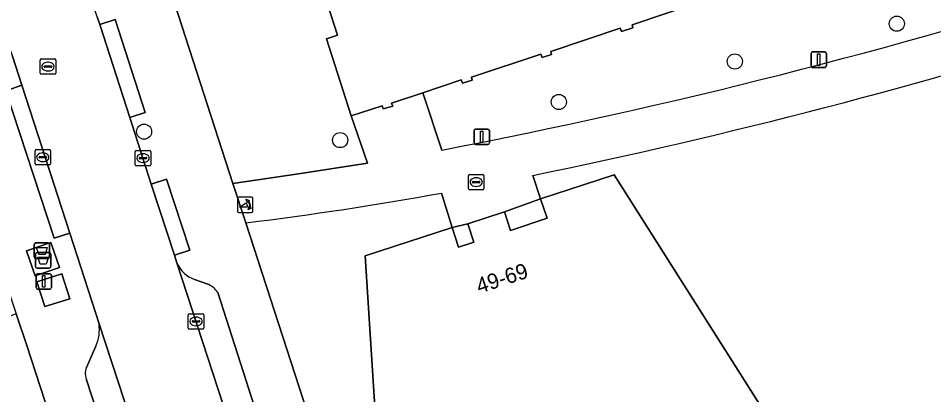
# Model space of a CAD drawing. Extents: x 159262 to 160143, y 383399 to 384319.
# Drawn here: x 159405 to 159464.1, y 383945.9 to 383970.3 of the extents above; entities that cross this region are included whole.
import ezdxf

# ---------------------------------------------------------------- set-up
doc = ezdxf.new("R2010")
doc.units = 0
for name, color, linetype in [('IMGEO_Afval_apart_plaats', 7, 'Continuous'), ('IMGEO_Boom', 7, 'Continuous'), ('IMGEO_Erf', 7, 'Continuous'), ('IMGEO_Groenvoorziening', 7, 'Continuous'), ('IMGEO_Kolk', 7, 'Continuous'), ('IMGEO_Lichtmast', 7, 'Continuous'), ('IMGEO_Pand', 7, 'Continuous'), ('IMGEO_Pand_nummerreeks', 7, 'Continuous'), ('IMGEO_Parkeervlak_open', 7, 'Continuous'), ('IMGEO_Poller', 7, 'Continuous'), ('IMGEO_Rijbaan_lokaal_gesloten', 7, 'Continuous'), ('IMGEO_Rioolput', 7, 'Continuous'), ('IMGEO_Voetpad_gesloten', 7, 'Continuous'), ('IMGEO_Voetpad_open', 7, 'Continuous')]:
    doc.layers.add(name, color=color, linetype=linetype)

msp = doc.modelspace()

# ---------------------------------------------------------------- linework, layer by layer
at = {"layer": 'IMGEO_Afval_apart_plaats'}
for p, q in [((159405.988, 383954.842), (159405.988, 383955.642)), ((159405.988, 383955.642), (159405.988, 383954.842)), ((159406.088, 383955.742), (159406.878, 383955.742)), ((159406.878, 383955.742), (159406.088, 383955.742)), ((159406.978, 383955.642), (159406.978, 383954.842)), ((159406.978, 383954.842), (159406.978, 383955.642)), ((159406.071, 383954.214), (159406.071, 383955.014)), ((159406.071, 383955.014), (159406.071, 383954.214)), ((159406.878, 383954.742), (159406.088, 383954.742)), ((159406.088, 383954.742), (159406.878, 383954.742)), ((159406.171, 383955.114), (159406.961, 383955.114)), ((159406.961, 383955.114), (159406.171, 383955.114)), ((159407.061, 383955.014), (159407.061, 383954.214)), ((159407.061, 383954.214), (159407.061, 383955.014)), ((159406.961, 383954.114), (159406.171, 383954.114)), ((159406.171, 383954.114), (159406.961, 383954.114))]:
    msp.add_line(p, q, dxfattribs=at)
for points in [[(159406.131, 383955.456), (159406.835, 383955.456), (159406.686, 383954.986), (159406.28, 383954.986), (159406.131, 383955.456)], [(159406.214, 383954.828), (159406.918, 383954.828), (159406.769, 383954.358), (159406.363, 383954.358), (159406.214, 383954.828)]]:
    msp.add_lwpolyline(points, dxfattribs=at)
for centre, start, end in [((159406.088, 383955.642), 90, 180), ((159406.088, 383955.642), 90, 180), ((159406.878, 383955.642), 0, 90), ((159406.878, 383955.642), 360, 90), ((159406.088, 383954.842), 180, 270), ((159406.088, 383954.842), 180, 270), ((159406.171, 383955.014), 90, 180), ((159406.171, 383955.014), 90, 180), ((159406.878, 383954.842), 270, 0), ((159406.878, 383954.842), 270, 0), ((159406.961, 383955.014), 0, 90), ((159406.961, 383955.014), 360, 90), ((159406.171, 383954.214), 180, 270), ((159406.171, 383954.214), 180, 270), ((159406.961, 383954.214), 270, 0), ((159406.961, 383954.214), 270, 0)]:
    msp.add_arc(centre, 0.1, start, end, dxfattribs=at)
at = {"layer": 'IMGEO_Boom'}
for centre in [(159461.756, 383969.935), (159451.284, 383967.492), (159439.905, 383964.868), (159413.092, 383962.947), (159425.771, 383962.4)]:
    msp.add_circle(centre, 0.489, dxfattribs=at)
at = {"layer": 'IMGEO_Erf'}
msp.add_lwpolyline([(159418.825, 383959.585), (159423.084, 383960.212), (159427.54, 383960.909), (159426.489, 383963.963), (159424.887, 383968.961), (159425.596, 383969.188), (159423.771, 383974.883), (159414.849, 383971.961)], close=True, dxfattribs=at)
at = {"layer": 'IMGEO_Groenvoorziening'}
for points in [[(159449.122, 383971.369), (159444.646, 383969.86), (159444.699, 383969.663), (159443.963, 383969.423), (159443.867, 383969.637), (159439.377, 383968.139), (159439.431, 383967.949), (159438.821, 383967.751), (159438.733, 383967.967), (159434.267, 383966.469), (159434.294, 383966.273), (159433.682, 383966.088), (159433.59, 383966.296), (159431.12, 383965.471), (159432.336, 383961.757)], [(159438.22, 383960.114), (159438.723, 383958.602), (159443.483, 383960.149), (159452.879, 383945.314), (159454.605, 383942.62)], [(159428.696, 383934.2), (159428.503, 383937.367), (159427.378, 383954.915), (159432.999, 383956.747), (159432.311, 383958.97)], [(159419.676, 383957.043), (159427.092, 383934.159), (159428.022, 383931.249)]]:
    msp.add_lwpolyline(points, dxfattribs=at)
msp.add_lwpolyline([(159409.676, 383936.304), (159405.496, 383949.17), (159404.828, 383951.157), (159398.47, 383948.732), (159400.908, 383942.292), (159403.997, 383934.167)], close=True, dxfattribs=at)
for centre, radius, start, end in [((159361.701, 384330.59), 375.535, 280.84144, 287.69069), ((159363.187, 384324.991), 372.512, 281.6203, 287.58626), ((159391.611, 384183.446), 228.136, 277.06634, 280.2767)]:
    msp.add_arc(centre, radius, start, end, dxfattribs=at)
at = {"layer": 'IMGEO_Kolk'}
for p, q in [((159406.116, 383961.79), (159406.968, 383961.79)), ((159406.041, 383960.864), (159406.041, 383961.716)), ((159406.3, 383961.284), (159406.3, 383961.296)), ((159406.738, 383961.247), (159406.34, 383961.247)), ((159406.343, 383961.333), (159406.741, 383961.333)), ((159406.529, 383961.57), (159406.554, 383961.57)), ((159406.784, 383961.296), (159406.784, 383961.284)), ((159407.042, 383961.716), (159407.042, 383960.864)), ((159412.521, 383960.809), (159412.521, 383961.661)), ((159412.596, 383961.735), (159413.448, 383961.735)), ((159412.78, 383961.229), (159412.78, 383961.241)), ((159413.218, 383961.192), (159412.82, 383961.192)), ((159412.823, 383961.278), (159413.221, 383961.278)), ((159413.009, 383961.515), (159413.034, 383961.515)), ((159413.264, 383961.241), (159413.264, 383961.229)), ((159413.522, 383961.661), (159413.522, 383960.809)), ((159406.968, 383960.79), (159406.116, 383960.79)), ((159406.552, 383961.01), (159406.527, 383961.01)), ((159413.448, 383960.735), (159412.596, 383960.735)), ((159413.032, 383960.955), (159413.007, 383960.955)), ((159434.063, 383959.256), (159434.063, 383960.108)), ((159434.138, 383960.182), (159434.99, 383960.182)), ((159435.064, 383960.108), (159435.064, 383959.256)), ((159434.322, 383959.676), (159434.322, 383959.688)), ((159434.76, 383959.639), (159434.362, 383959.639)), ((159434.365, 383959.725), (159434.763, 383959.725)), ((159434.574, 383959.402), (159434.549, 383959.402)), ((159434.551, 383959.962), (159434.576, 383959.962)), ((159434.806, 383959.688), (159434.806, 383959.676)), ((159434.99, 383959.182), (159434.138, 383959.182)), ((159416.024, 383951.159), (159416.876, 383951.159)), ((159415.949, 383950.233), (159415.949, 383951.085)), ((159416.208, 383950.653), (159416.208, 383950.665)), ((159416.646, 383950.616), (159416.248, 383950.616)), ((159416.251, 383950.702), (159416.649, 383950.702)), ((159416.437, 383950.939), (159416.462, 383950.939)), ((159416.692, 383950.665), (159416.692, 383950.653)), ((159416.95, 383951.085), (159416.95, 383950.233)), ((159416.876, 383950.159), (159416.024, 383950.159)), ((159416.46, 383950.379), (159416.435, 383950.379))]:
    msp.add_line(p, q, dxfattribs=at)
for points in [[(159406.116, 383961.79), (159406.968, 383961.79)], [(159406.041, 383960.864), (159406.041, 383961.716)], [(159407.042, 383961.716), (159407.042, 383960.864)], [(159412.521, 383960.809), (159412.521, 383961.661)], [(159412.596, 383961.735), (159413.448, 383961.735)], [(159413.522, 383961.661), (159413.522, 383960.809)], [(159406.968, 383960.79), (159406.116, 383960.79)], [(159413.448, 383960.735), (159412.596, 383960.735)], [(159434.063, 383959.256), (159434.063, 383960.108)], [(159434.138, 383960.182), (159434.99, 383960.182)], [(159435.064, 383960.108), (159435.064, 383959.256)], [(159434.99, 383959.182), (159434.138, 383959.182)], [(159416.024, 383951.159), (159416.876, 383951.159)], [(159415.949, 383950.233), (159415.949, 383951.085)], [(159416.95, 383951.085), (159416.95, 383950.233)], [(159416.876, 383950.159), (159416.024, 383950.159)]]:
    msp.add_lwpolyline(points, dxfattribs=at)
for centre, radius, start, end in [((159406.118, 383961.714), 0.0765, 91.55205, 178.44795), ((159406.118, 383961.714), 0.0765, 91.55205, 178.44795), ((159406.966, 383961.714), 0.0765, 1.55205, 88.44795), ((159406.966, 383961.714), 0.0765, 1.55205, 88.44795), ((159406.34, 383961.293), 0.0403, 85.87752, 175.75265), ((159406.337, 383961.283), 0.0366, 178.93798, 274.71019), ((159406.741, 383961.29), 0.043, 264.86636, 352.45326), ((159406.745, 383961.295), 0.0386, 1.73085, 96.63898), ((159412.598, 383961.659), 0.0765, 91.55205, 178.44795), ((159412.598, 383961.659), 0.0765, 91.55205, 178.44795), ((159412.82, 383961.238), 0.0403, 85.87752, 175.75265), ((159412.817, 383961.228), 0.0366, 178.93798, 274.71019), ((159413.221, 383961.235), 0.043, 264.86636, 352.45326), ((159413.225, 383961.24), 0.0386, 1.73085, 96.63898), ((159413.446, 383961.659), 0.0765, 1.55205, 88.44795), ((159413.446, 383961.659), 0.0765, 1.55205, 88.44795), ((159406.118, 383960.866), 0.0765, 181.55205, 268.44795), ((159406.118, 383960.866), 0.0765, 181.55205, 268.44795), ((159406.966, 383960.866), 0.0765, 271.55205, 358.44795), ((159406.966, 383960.866), 0.0765, 271.55205, 358.44795), ((159412.598, 383960.811), 0.0765, 181.55205, 268.44795), ((159412.598, 383960.811), 0.0765, 181.55205, 268.44795), ((159413.446, 383960.811), 0.0765, 271.55205, 358.44795), ((159413.446, 383960.811), 0.0765, 271.55205, 358.44795), ((159434.14, 383960.106), 0.0765, 91.55205, 178.44795), ((159434.14, 383960.106), 0.0765, 91.55205, 178.44795), ((159434.988, 383960.106), 0.0765, 1.55205, 88.44795), ((159434.988, 383960.106), 0.0765, 1.55205, 88.44795), ((159434.362, 383959.685), 0.0403, 85.87752, 175.75265), ((159434.359, 383959.675), 0.0366, 178.93798, 274.71019), ((159434.763, 383959.682), 0.043, 264.86636, 352.45326), ((159434.767, 383959.687), 0.0386, 1.73085, 96.63898), ((159434.14, 383959.258), 0.0765, 181.55205, 268.44795), ((159434.14, 383959.258), 0.0765, 181.55205, 268.44795), ((159434.988, 383959.258), 0.0765, 271.55205, 358.44795), ((159434.988, 383959.258), 0.0765, 271.55205, 358.44795), ((159416.026, 383951.083), 0.0765, 91.55205, 178.44795), ((159416.026, 383951.083), 0.0765, 91.55205, 178.44795), ((159416.874, 383951.083), 0.0765, 1.55205, 88.44795), ((159416.874, 383951.083), 0.0765, 1.55205, 88.44795), ((159416.248, 383950.662), 0.0403, 85.87752, 175.75265), ((159416.245, 383950.652), 0.0366, 178.93798, 274.71019), ((159416.649, 383950.659), 0.043, 264.86636, 352.45326), ((159416.653, 383950.664), 0.0386, 1.73085, 96.63898), ((159416.026, 383950.235), 0.0765, 181.55205, 268.44795), ((159416.026, 383950.235), 0.0765, 181.55205, 268.44795), ((159416.874, 383950.235), 0.0765, 271.55205, 358.44795), ((159416.874, 383950.235), 0.0765, 271.55205, 358.44795)]:
    msp.add_arc(centre, radius, start, end, dxfattribs=at)
for centre, major_axis, ratio, start_param, end_param in [((159406.528, 383961.29), (-0.387, 0.002), 0.722429, 4.712389, 7.853982), ((159406.553, 383961.29), (-0.39, 0.002), 0.717154, 1.570796, 4.712389), ((159413.008, 383961.235), (-0.387, 0.002), 0.722429, 4.712389, 7.853982), ((159413.033, 383961.235), (-0.39, 0.002), 0.717154, 1.570796, 4.712389), ((159434.55, 383959.682), (-0.387, 0.002), 0.722429, 4.712389, 7.853982), ((159434.575, 383959.682), (-0.39, 0.002), 0.717154, 1.570796, 4.712389), ((159416.436, 383950.659), (-0.387, 0.002), 0.722429, 4.712389, 7.853982), ((159416.461, 383950.659), (-0.39, 0.002), 0.717154, 1.570796, 4.712389)]:
    msp.add_ellipse(centre, major_axis=major_axis, ratio=ratio, start_param=start_param, end_param=end_param, dxfattribs=at)
at = {"layer": 'IMGEO_Lichtmast'}
for p, q in [((159456.214, 383967.211), (159456.214, 383968.011)), ((159456.214, 383968.011), (159456.214, 383967.211)), ((159456.314, 383968.111), (159457.104, 383968.111)), ((159457.104, 383968.111), (159456.314, 383968.111)), ((159457.204, 383968.011), (159457.204, 383967.211)), ((159457.204, 383967.211), (159457.204, 383968.011)), ((159457.104, 383967.111), (159456.314, 383967.111)), ((159456.314, 383967.111), (159457.104, 383967.111)), ((159434.428, 383962.213), (159434.428, 383963.013)), ((159434.428, 383963.013), (159434.428, 383962.213)), ((159434.528, 383963.113), (159435.318, 383963.113)), ((159435.318, 383963.113), (159434.528, 383963.113)), ((159435.418, 383963.013), (159435.418, 383962.213)), ((159435.418, 383962.213), (159435.418, 383963.013)), ((159435.318, 383962.113), (159434.528, 383962.113)), ((159434.528, 383962.113), (159435.318, 383962.113)), ((159406.105, 383952.851), (159406.105, 383953.651)), ((159406.105, 383953.651), (159406.105, 383952.851)), ((159406.205, 383953.751), (159406.995, 383953.751)), ((159406.995, 383953.751), (159406.205, 383953.751)), ((159407.095, 383953.651), (159407.095, 383952.851)), ((159407.095, 383952.851), (159407.095, 383953.651)), ((159406.995, 383952.751), (159406.205, 383952.751)), ((159406.205, 383952.751), (159406.995, 383952.751))]:
    msp.add_line(p, q, dxfattribs=at)
for points in [[(159456.634, 383967.986), (159456.784, 383967.986), (159456.784, 383967.236), (159456.634, 383967.236), (159456.634, 383967.986)], [(159434.848, 383962.988), (159434.998, 383962.988), (159434.998, 383962.238), (159434.848, 383962.238), (159434.848, 383962.988)], [(159406.525, 383953.626), (159406.675, 383953.626), (159406.675, 383952.876), (159406.525, 383952.876), (159406.525, 383953.626)]]:
    msp.add_lwpolyline(points, dxfattribs=at)
for centre, start, end in [((159456.314, 383968.011), 90, 180), ((159456.314, 383968.011), 90, 180), ((159457.104, 383968.011), 0, 90), ((159457.104, 383968.011), 360, 90), ((159456.314, 383967.211), 180, 270), ((159456.314, 383967.211), 180, 270), ((159457.104, 383967.211), 270, 0), ((159457.104, 383967.211), 270, 0), ((159434.528, 383963.013), 90, 180), ((159434.528, 383963.013), 90, 180), ((159435.318, 383963.013), 0, 90), ((159435.318, 383963.013), 360, 90), ((159434.528, 383962.213), 180, 270), ((159434.528, 383962.213), 180, 270), ((159435.318, 383962.213), 270, 0), ((159435.318, 383962.213), 270, 0), ((159406.205, 383953.651), 90, 180), ((159406.205, 383953.651), 90, 180), ((159406.995, 383953.651), 0, 90), ((159406.995, 383953.651), 360, 90), ((159406.205, 383952.851), 180, 270), ((159406.205, 383952.851), 180, 270), ((159406.995, 383952.851), 270, 0), ((159406.995, 383952.851), 270, 0)]:
    msp.add_arc(centre, 0.1, start, end, dxfattribs=at)
at = {"layer": 'IMGEO_Pand'}
msp.add_lwpolyline([(159423.771, 383974.883), (159425.596, 383969.188), (159424.887, 383968.961), (159426.489, 383963.963), (159428.476, 383964.622), (159428.538, 383964.43), (159429.163, 383964.6), (159429.091, 383964.794), (159431.12, 383965.471), (159433.59, 383966.296), (159433.682, 383966.088), (159434.294, 383966.273), (159434.267, 383966.469), (159438.733, 383967.967), (159438.821, 383967.751), (159439.431, 383967.949), (159439.377, 383968.139), (159443.867, 383969.637), (159443.963, 383969.423), (159444.699, 383969.663), (159444.646, 383969.86), (159449.122, 383971.369)], dxfattribs=at)
msp.add_lwpolyline([(159434.023, 383956.988), (159434.414, 383955.789), (159433.416, 383955.464), (159432.999, 383956.747), (159427.378, 383954.915), (159428.503, 383937.367), (159435.836, 383939.795), (159435.457, 383940.9), (159445.112, 383944.125), (159445.479, 383942.922), (159452.879, 383945.314), (159443.483, 383960.149), (159438.723, 383958.602), (159439.145, 383957.342), (159436.789, 383956.552), (159436.387, 383957.751)], close=True, dxfattribs=at)
at = {"layer": 'IMGEO_Parkeervlak_open'}
for points in [[(159415.217, 383954.446), (159421.516, 383935.082), (159421.956, 383933.752), (159422.115, 383933.179)], [(159417.28, 383953.043), (159416.357, 383953.376)], [(159423.111, 383936.094), (159422.988, 383936.531), (159417.857, 383952.537)], [(159409.349, 383946.937), (159416.595, 383924.717), (159418.399, 383925.307), (159416.031, 383931.803), (159413.015, 383941.87), (159410.177, 383950.495)], [(159409.966, 383949.067), (159409.358, 383947.685)]]:
    msp.add_lwpolyline(points, dxfattribs=at)
for centre, radius, start, end in [((159417.011, 383955.215), 1.952, 203.19994, 250.42845), ((159416.627, 383951.716), 1.479, 33.70969, 63.79204), ((159407.71, 383950.13), 2.494, 334.77518, 8.4145), ((159410.296, 383947.3), 1.014, 157.66412, 200.95717)]:
    msp.add_arc(centre, radius, start, end, dxfattribs=at)
at = {"layer": 'IMGEO_Poller'}
for p, q in [((159419.131, 383958.61), (159419.131, 383957.803)), ((159419.131, 383958.61), (159419.131, 383957.803)), ((159420.033, 383958.705), (159419.225, 383958.705)), ((159420.033, 383958.705), (159419.225, 383958.705)), ((159420.127, 383957.803), (159420.127, 383958.61)), ((159420.127, 383957.803), (159420.127, 383958.61)), ((159419.225, 383957.708), (159420.033, 383957.708)), ((159419.225, 383957.708), (159420.033, 383957.708))]:
    msp.add_line(p, q, dxfattribs=at)
for points in [[(159419.766, 383958.061), (159419.253, 383958.061), (159419.683, 383958.336)], [(159419.81, 383958.434), (159419.798, 383958.361), (159419.673, 383958.566)], [(159419.673, 383958.566), (159419.904, 383958.5), (159419.833, 383958.468)], [(159419.826, 383957.889), (159419.892, 383958.12), (159419.922, 383958.052)], [(159419.958, 383958.025), (159420.03, 383958.014), (159419.826, 383957.889)]]:
    msp.add_lwpolyline(points, dxfattribs=at)
for centre, radius, start, end in [((159419.225, 383958.61), 0.0946, 90, 180), ((159419.225, 383958.61), 0.0946, 90, 180), ((159419.438, 383958.111), 0.332, 351.32473, 42.4854), ((159419.452, 383958.121), 0.476, 351.75274, 41.16905), ((159419.452, 383958.121), 0.516, 349.35686, 42.29123), ((159420.033, 383958.61), 0.0946, 0, 90), ((159420.033, 383958.61), 0.0946, 0, 90), ((159419.225, 383957.803), 0.0946, 180, 270), ((159419.225, 383957.803), 0.0946, 180, 270), ((159420.033, 383957.803), 0.0946, 270, 0), ((159420.033, 383957.803), 0.0946, 270, 0)]:
    msp.add_arc(centre, radius, start, end, dxfattribs=at)
at = {"layer": 'IMGEO_Rijbaan_lokaal_gesloten'}
msp.add_lwpolyline([(159393.123, 383996.221), (159394.187, 383993.607), (159398.332, 383984.101), (159404.594, 383967.834), (159405.193, 383965.947), (159408.293, 383956.37), (159410.177, 383950.495), (159413.015, 383941.87), (159416.031, 383931.803), (159421.956, 383933.752), (159421.516, 383935.082), (159415.217, 383954.446), (159415.056, 383954.953), (159413.556, 383959.538), (159412.169, 383963.86), (159410.222, 383969.878), (159410.063, 383970.376), (159407.816, 383977.286), (159405.612, 383984.075), (159405.091, 383986.056), (159404.511, 383988.312), (159402.581, 383987.712)], dxfattribs=at)
at = {"layer": 'IMGEO_Rioolput'}
for p, q in [((159406.375, 383966.733), (159406.375, 383967.585)), ((159406.45, 383967.659), (159407.302, 383967.659)), ((159406.634, 383967.153), (159406.634, 383967.165)), ((159407.072, 383967.116), (159406.674, 383967.116)), ((159406.677, 383967.202), (159407.075, 383967.202)), ((159406.863, 383967.439), (159406.888, 383967.439)), ((159407.118, 383967.165), (159407.118, 383967.153)), ((159407.376, 383967.585), (159407.376, 383966.733)), ((159407.302, 383966.659), (159406.45, 383966.659)), ((159406.886, 383966.879), (159406.861, 383966.879))]:
    msp.add_line(p, q, dxfattribs=at)
for points in [[(159406.375, 383966.733), (159406.375, 383967.585)], [(159406.45, 383967.659), (159407.302, 383967.659)], [(159407.376, 383967.585), (159407.376, 383966.733)], [(159407.302, 383966.659), (159406.45, 383966.659)]]:
    msp.add_lwpolyline(points, dxfattribs=at)
for centre, radius, start, end in [((159406.452, 383967.583), 0.0765, 91.55205, 178.44795), ((159406.452, 383967.583), 0.0765, 91.55205, 178.44795), ((159406.674, 383967.162), 0.0403, 85.87752, 175.75265), ((159406.671, 383967.152), 0.0366, 178.93798, 274.71019), ((159407.075, 383967.159), 0.043, 264.86636, 352.45326), ((159407.079, 383967.164), 0.0386, 1.73085, 96.63898), ((159407.3, 383967.583), 0.0765, 1.55205, 88.44795), ((159407.3, 383967.583), 0.0765, 1.55205, 88.44795), ((159406.452, 383966.735), 0.0765, 181.55205, 268.44795), ((159406.452, 383966.735), 0.0765, 181.55205, 268.44795), ((159407.3, 383966.735), 0.0765, 271.55205, 358.44795), ((159407.3, 383966.735), 0.0765, 271.55205, 358.44795)]:
    msp.add_arc(centre, radius, start, end, dxfattribs=at)
for centre, major_axis, ratio, start_param, end_param in [((159406.862, 383967.159), (-0.387, 0.002), 0.722429, 4.712389, 7.853982), ((159406.887, 383967.159), (-0.39, 0.002), 0.717154, 1.570796, 4.712389)]:
    msp.add_ellipse(centre, major_axis=major_axis, ratio=ratio, start_param=start_param, end_param=end_param, dxfattribs=at)
at = {"layer": 'IMGEO_Voetpad_gesloten'}
for points in [[(159407.057, 383955.77), (159405.492, 383955.231), (159406.047, 383953.618), (159407.612, 383954.157)], [(159407.775, 383953.733), (159406.165, 383953.225), (159406.672, 383951.62), (159408.282, 383952.128)]]:
    msp.add_lwpolyline(points, close=True, dxfattribs=at)
at = {"layer": 'IMGEO_Voetpad_open'}
for points in [[(159427.092, 383934.159), (159419.676, 383957.043), (159418.825, 383959.585), (159414.849, 383971.961), (159410.537, 383985.221), (159409.828, 383985.87), (159409.362, 383986.751), (159409.228, 383987.725), (159409.405, 383988.702), (159408.161, 383992.527), (159406.858, 383996.535), (159402.689, 383995.18), (159402.869, 383994.489), (159404.038, 383990.15), (159404.511, 383988.312), (159405.091, 383986.056)], [(159389.333, 383992.016), (159394.756, 383979.351), (159398.336, 383970.098), (159399.026, 383967.927), (159400.645, 383963.731), (159400.874, 383963.136), (159402.89, 383956.96), (159404.427, 383952.757), (159404.307, 383952.712), (159404.828, 383951.157), (159405.496, 383949.17), (159409.676, 383936.304), (159410.586, 383932.912), (159414.931, 383919.521), (159417.195, 383912.542)], [(159410.063, 383970.376), (159410.222, 383969.878), (159411.212, 383970.198), (159413.159, 383964.18), (159412.169, 383963.86), (159413.556, 383959.538), (159414.544, 383959.861), (159416.044, 383955.276), (159415.056, 383954.953), (159415.217, 383954.446)], [(159410.177, 383950.495), (159408.293, 383956.37), (159407.273, 383956.048), (159404.148, 383965.582), (159405.193, 383965.947), (159404.594, 383967.834)], [(159432.336, 383961.757), (159431.12, 383965.471), (159429.091, 383964.794), (159429.163, 383964.6), (159428.538, 383964.43), (159428.476, 383964.622), (159426.489, 383963.963), (159427.54, 383960.909), (159423.084, 383960.212), (159418.825, 383959.585), (159419.676, 383957.043)], [(159432.311, 383958.97), (159432.999, 383956.747), (159434.023, 383956.988), (159436.387, 383957.751), (159438.723, 383958.602), (159438.22, 383960.114)], [(159416.357, 383953.376), (159417.28, 383953.043)], [(159417.857, 383952.537), (159422.988, 383936.531), (159423.111, 383936.094)], [(159409.358, 383947.685), (159409.966, 383949.067)], [(159419.683, 383921.374), (159418.399, 383925.307), (159416.595, 383924.717), (159409.349, 383946.937)]]:
    msp.add_lwpolyline(points, dxfattribs=at)
for points in [[(159412.169, 383963.86), (159413.159, 383964.18), (159411.212, 383970.198), (159410.222, 383969.878)], [(159404.148, 383965.582), (159407.273, 383956.048), (159408.293, 383956.37), (159405.193, 383965.947)], [(159413.556, 383959.538), (159415.056, 383954.953), (159416.044, 383955.276), (159414.544, 383959.861)], [(159436.387, 383957.751), (159436.789, 383956.552), (159439.145, 383957.342), (159438.723, 383958.602)], [(159432.999, 383956.747), (159433.416, 383955.464), (159434.414, 383955.789), (159434.023, 383956.988)], [(159406.047, 383953.618), (159405.492, 383955.231), (159407.057, 383955.77), (159407.612, 383954.157)], [(159406.672, 383951.62), (159406.165, 383953.225), (159407.775, 383953.733), (159408.282, 383952.128)]]:
    msp.add_lwpolyline(points, close=True, dxfattribs=at)
for centre, radius, start, end in [((159361.701, 384330.59), 375.535, 280.84144, 287.69069), ((159363.187, 384324.991), 372.512, 281.6203, 287.58626), ((159391.611, 384183.446), 228.136, 277.06634, 280.2767), ((159417.011, 383955.215), 1.952, 203.19994, 250.42845), ((159416.627, 383951.716), 1.479, 33.70969, 63.79204), ((159407.71, 383950.13), 2.494, 334.77518, 8.4145), ((159410.296, 383947.3), 1.014, 157.66412, 200.95717)]:
    msp.add_arc(centre, radius, start, end, dxfattribs=at)

# ---------------------------------------------------------------- texts
at = {"layer": 'IMGEO_Pand_nummerreeks'}
msp.add_text('49-69', height=1, rotation=18.14945, dxfattribs=at).set_placement((159434.759, 383952.452))

doc.saveas('drawing.dxf')
